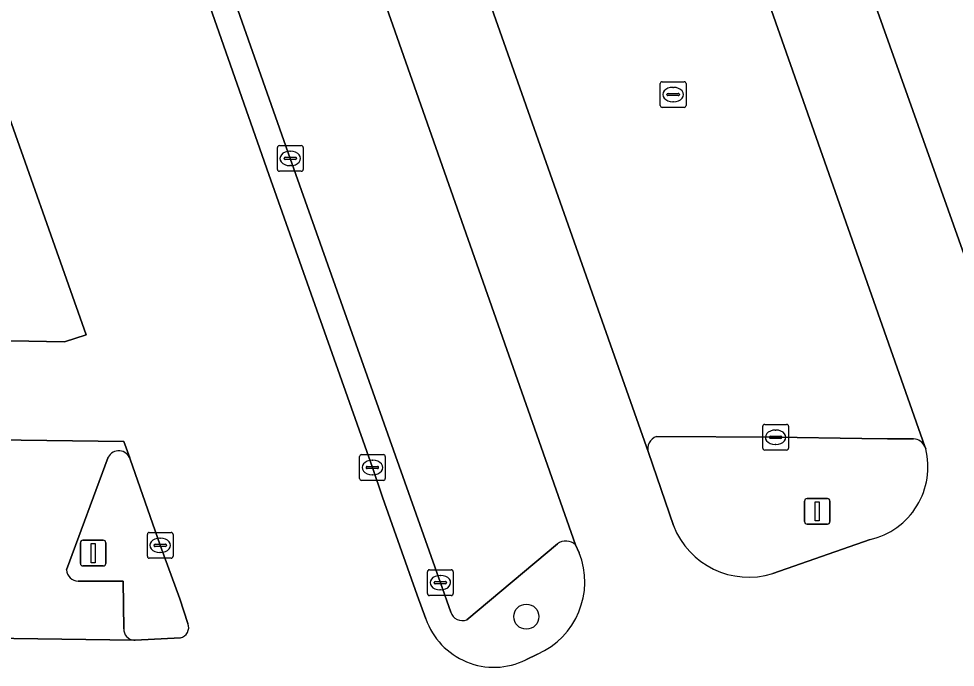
# Model space of a CAD drawing. Extents: x 157692 to 159674, y 381452 to 383291.
# Drawn here: x 159413.35 to 159449.75, y 382800.46 to 382825.68 of the extents above; entities that cross this region are included whole.
import ezdxf

# ---------------------------------------------------------------- set-up
doc = ezdxf.new("R2010")
doc.units = 0
for name, color, linetype in [('IMGEO_Boom', 7, 'Continuous'), ('IMGEO_Groenvoorziening', 7, 'Continuous'), ('IMGEO_Kolk', 7, 'Continuous'), ('IMGEO_Lichtmast', 7, 'Continuous'), ('IMGEO_Parkeervlak_gesloten', 7, 'Continuous'), ('IMGEO_Rijbaan_lokaal_gesloten', 7, 'Continuous'), ('IMGEO_Rioolput', 7, 'Continuous')]:
    doc.layers.add(name, color=color, linetype=linetype)

msp = doc.modelspace()

# ---------------------------------------------------------------- linework, layer by layer
at = {"layer": 'IMGEO_Boom'}
msp.add_circle((159433.079, 382802.426), 0.489, dxfattribs=at)
at = {"layer": 'IMGEO_Groenvoorziening'}
for points in [[(159421.465, 382843.729), (159420.732, 382845.835), (159418.11, 382844.928), (159414.635, 382843.713), (159423.073, 382819.626), (159427.096, 382808.227), (159427.492, 382807.071), (159428.837, 382803.267), (159429.171, 382802.34)], [(159430.139, 382802.6), (159429.737, 382803.748), (159423.905, 382820.247), (159417.389, 382838.749)], [(159448.134, 382809.345), (159447.117, 382809.336), (159446.117, 382809.357), (159442.77, 382809.403), (159438.137, 382809.435)], [(159437.823, 382808.804), (159438.795, 382805.967)], [(159448.602, 382808.952), (159448.57, 382809.043)], [(159416.828, 382808.625), (159415.206, 382804.247)], [(159419.605, 382803.114), (159418.849, 382805.201), (159417.677, 382808.556)], [(159434.291, 382805.262), (159430.764, 382802.299)], [(159435.137, 382804.913), (159434.992, 382805.221)], [(159442.659, 382804.106), (159446.442, 382805.426)], [(159415.662, 382803.806), (159417.406, 382803.808), (159417.428, 382801.957)], [(159419.928, 382802.16), (159419.605, 382803.114)], [(159417.827, 382801.51), (159417.851, 382801.509), (159417.876, 382801.509), (159419.631, 382801.598)], [(159433.056, 382800.741), (159433.508, 382800.968)]]:
    msp.add_lwpolyline(points, dxfattribs=at)
for centre, radius, start, end in [((159438.302, 382808.959), 0.503, 109.1116, 197.9765), ((159448.096, 382808.825), 0.521, 24.7133, 85.869), ((159417.239, 382808.419), 0.459, 17.3127, 153.3946), ((159445.795, 382808.247), 2.894, 282.911, 14.1064), ((159441.723, 382807.105), 3.142, 201.2422, 287.3246), ((159434.617, 382804.815), 0.553, 47.2161, 126.0893), ((159432.28, 382803.784), 3.072, 293.5669, 21.5589), ((159415.67, 382804.27), 0.464, 182.8561, 269.06), ((159430.601, 382802.759), 0.489, 199.0506, 289.5185), ((159431.826, 382803.271), 2.813, 199.3202, 295.9373), ((159417.857, 382801.938), 0.429, 177.4746, 266.0307), ((159419.533, 382802.009), 0.423, 283.3837, 20.9061)]:
    msp.add_arc(centre, radius, start, end, dxfattribs=at)
at = {"layer": 'IMGEO_Kolk'}
for p, q in [((159423.404, 382819.821), (159423.404, 382820.673)), ((159423.479, 382820.747), (159424.331, 382820.747)), ((159423.892, 382820.527), (159423.917, 382820.527)), ((159424.405, 382820.673), (159424.405, 382819.821)), ((159423.663, 382820.241), (159423.663, 382820.253)), ((159424.101, 382820.204), (159423.703, 382820.204)), ((159423.706, 382820.29), (159424.104, 382820.29)), ((159424.147, 382820.253), (159424.147, 382820.241)), ((159424.331, 382819.747), (159423.479, 382819.747)), ((159423.915, 382819.967), (159423.89, 382819.967)), ((159442.344, 382809.903), (159443.196, 382809.903)), ((159442.269, 382808.977), (159442.269, 382809.829)), ((159442.757, 382809.683), (159442.782, 382809.683)), ((159443.27, 382809.829), (159443.27, 382808.977)), ((159442.528, 382809.397), (159442.528, 382809.409)), ((159442.966, 382809.36), (159442.568, 382809.36)), ((159442.571, 382809.446), (159442.969, 382809.446)), ((159443.012, 382809.409), (159443.012, 382809.397)), ((159443.196, 382808.903), (159442.344, 382808.903)), ((159442.78, 382809.123), (159442.755, 382809.123)), ((159426.595, 382807.801), (159426.595, 382808.653)), ((159426.67, 382808.727), (159427.522, 382808.727)), ((159427.083, 382808.507), (159427.108, 382808.507)), ((159427.596, 382808.653), (159427.596, 382807.801)), ((159426.854, 382808.221), (159426.854, 382808.233)), ((159427.292, 382808.184), (159426.894, 382808.184)), ((159426.897, 382808.27), (159427.295, 382808.27)), ((159427.338, 382808.233), (159427.338, 382808.221)), ((159427.522, 382807.727), (159426.67, 382807.727)), ((159427.106, 382807.947), (159427.081, 382807.947)), ((159418.348, 382804.775), (159418.348, 382805.627)), ((159418.423, 382805.701), (159419.275, 382805.701)), ((159419.349, 382805.627), (159419.349, 382804.775)), ((159418.607, 382805.195), (159418.607, 382805.207)), ((159419.045, 382805.158), (159418.647, 382805.158)), ((159418.65, 382805.244), (159419.048, 382805.244)), ((159418.836, 382805.481), (159418.861, 382805.481)), ((159419.091, 382805.207), (159419.091, 382805.195)), ((159418.859, 382804.921), (159418.834, 382804.921)), ((159419.275, 382804.701), (159418.423, 382804.701)), ((159429.236, 382803.322), (159429.236, 382804.174)), ((159429.311, 382804.248), (159430.163, 382804.248)), ((159430.237, 382804.174), (159430.237, 382803.322)), ((159429.495, 382803.742), (159429.495, 382803.754)), ((159429.933, 382803.705), (159429.535, 382803.705)), ((159429.538, 382803.791), (159429.936, 382803.791)), ((159429.724, 382804.028), (159429.749, 382804.028)), ((159429.979, 382803.754), (159429.979, 382803.742)), ((159429.747, 382803.468), (159429.722, 382803.468)), ((159430.163, 382803.248), (159429.311, 382803.248))]:
    msp.add_line(p, q, dxfattribs=at)
for points in [[(159423.404, 382819.821), (159423.404, 382820.673)], [(159423.479, 382820.747), (159424.331, 382820.747)], [(159424.405, 382820.673), (159424.405, 382819.821)], [(159424.331, 382819.747), (159423.479, 382819.747)], [(159442.344, 382809.903), (159443.196, 382809.903)], [(159442.269, 382808.977), (159442.269, 382809.829)], [(159443.27, 382809.829), (159443.27, 382808.977)], [(159443.196, 382808.903), (159442.344, 382808.903)], [(159426.595, 382807.801), (159426.595, 382808.653)], [(159426.67, 382808.727), (159427.522, 382808.727)], [(159427.596, 382808.653), (159427.596, 382807.801)], [(159427.522, 382807.727), (159426.67, 382807.727)], [(159418.348, 382804.775), (159418.348, 382805.627)], [(159418.423, 382805.701), (159419.275, 382805.701)], [(159419.349, 382805.627), (159419.349, 382804.775)], [(159419.275, 382804.701), (159418.423, 382804.701)], [(159429.236, 382803.322), (159429.236, 382804.174)], [(159429.311, 382804.248), (159430.163, 382804.248)], [(159430.237, 382804.174), (159430.237, 382803.322)], [(159430.163, 382803.248), (159429.311, 382803.248)]]:
    msp.add_lwpolyline(points, dxfattribs=at)
for centre, radius, start, end in [((159423.481, 382820.671), 0.0765, 91.552, 178.448), ((159423.481, 382820.671), 0.0765, 91.552, 178.448), ((159424.329, 382820.671), 0.0765, 1.552, 88.448), ((159424.329, 382820.671), 0.0765, 1.552, 88.448), ((159423.703, 382820.25), 0.0403, 85.8775, 175.7526), ((159423.7, 382820.24), 0.0366, 178.938, 274.7102), ((159424.104, 382820.247), 0.043, 264.8664, 352.4533), ((159424.108, 382820.252), 0.0386, 1.7309, 96.639), ((159423.481, 382819.823), 0.0765, 181.552, 268.448), ((159423.481, 382819.823), 0.0765, 181.552, 268.448), ((159424.329, 382819.823), 0.0765, 271.552, 358.448), ((159424.329, 382819.823), 0.0765, 271.552, 358.448), ((159442.346, 382809.827), 0.0765, 91.552, 178.448), ((159442.346, 382809.827), 0.0765, 91.552, 178.448), ((159443.194, 382809.827), 0.0765, 1.552, 88.448), ((159443.194, 382809.827), 0.0765, 1.552, 88.448), ((159442.568, 382809.406), 0.0403, 85.8775, 175.7526), ((159442.565, 382809.396), 0.0366, 178.938, 274.7102), ((159442.969, 382809.403), 0.043, 264.8664, 352.4533), ((159442.973, 382809.408), 0.0386, 1.7309, 96.639), ((159442.346, 382808.979), 0.0765, 181.552, 268.448), ((159442.346, 382808.979), 0.0765, 181.552, 268.448), ((159443.194, 382808.979), 0.0765, 271.552, 358.448), ((159443.194, 382808.979), 0.0765, 271.552, 358.448), ((159426.672, 382808.651), 0.0765, 91.552, 178.448), ((159426.672, 382808.651), 0.0765, 91.552, 178.448), ((159427.52, 382808.651), 0.0765, 1.552, 88.448), ((159427.52, 382808.651), 0.0765, 1.552, 88.448), ((159426.894, 382808.23), 0.0403, 85.8775, 175.7526), ((159426.891, 382808.22), 0.0366, 178.938, 274.7102), ((159427.295, 382808.227), 0.043, 264.8664, 352.4533), ((159427.299, 382808.232), 0.0386, 1.7309, 96.639), ((159426.672, 382807.803), 0.0765, 181.552, 268.448), ((159426.672, 382807.803), 0.0765, 181.552, 268.448), ((159427.52, 382807.803), 0.0765, 271.552, 358.448), ((159427.52, 382807.803), 0.0765, 271.552, 358.448), ((159418.425, 382805.625), 0.0765, 91.552, 178.448), ((159418.425, 382805.625), 0.0765, 91.552, 178.448), ((159419.273, 382805.625), 0.0765, 1.552, 88.448), ((159419.273, 382805.625), 0.0765, 1.552, 88.448), ((159418.647, 382805.204), 0.0403, 85.8775, 175.7526), ((159418.644, 382805.194), 0.0366, 178.938, 274.7102), ((159419.048, 382805.201), 0.043, 264.8664, 352.4533), ((159419.052, 382805.206), 0.0386, 1.7309, 96.639), ((159418.425, 382804.777), 0.0765, 181.552, 268.448), ((159418.425, 382804.777), 0.0765, 181.552, 268.448), ((159419.273, 382804.777), 0.0765, 271.552, 358.448), ((159419.273, 382804.777), 0.0765, 271.552, 358.448), ((159429.313, 382804.172), 0.0765, 91.552, 178.448), ((159429.313, 382804.172), 0.0765, 91.552, 178.448), ((159430.161, 382804.172), 0.0765, 1.552, 88.448), ((159430.161, 382804.172), 0.0765, 1.552, 88.448), ((159429.535, 382803.751), 0.0403, 85.8775, 175.7526), ((159429.532, 382803.741), 0.0366, 178.938, 274.7102), ((159429.936, 382803.748), 0.043, 264.8664, 352.4533), ((159429.94, 382803.753), 0.0386, 1.7309, 96.639), ((159429.313, 382803.324), 0.0765, 181.552, 268.448), ((159429.313, 382803.324), 0.0765, 181.552, 268.448), ((159430.161, 382803.324), 0.0765, 271.552, 358.448), ((159430.161, 382803.324), 0.0765, 271.552, 358.448)]:
    msp.add_arc(centre, radius, start, end, dxfattribs=at)
for centre, major_axis, ratio, start_param, end_param in [((159423.891, 382820.247), (-0.387, 0.002), 0.722429, 4.712389, 7.853982), ((159423.916, 382820.247), (-0.39, 0.002), 0.717154, 1.570796, 4.712389), ((159442.756, 382809.403), (-0.387, 0.002), 0.722429, 4.712389, 7.853982), ((159442.781, 382809.403), (-0.39, 0.002), 0.717154, 1.570796, 4.712389), ((159427.082, 382808.227), (-0.387, 0.002), 0.722429, 4.712389, 7.853982), ((159427.107, 382808.227), (-0.39, 0.002), 0.717154, 1.570796, 4.712389), ((159418.835, 382805.201), (-0.387, 0.002), 0.722429, 4.712389, 7.853982), ((159418.86, 382805.201), (-0.39, 0.002), 0.717154, 1.570796, 4.712389), ((159429.723, 382803.748), (-0.387, 0.002), 0.722429, 4.712389, 7.853982), ((159429.748, 382803.748), (-0.39, 0.002), 0.717154, 1.570796, 4.712389)]:
    msp.add_ellipse(centre, major_axis=major_axis, ratio=ratio, start_param=start_param, end_param=end_param, dxfattribs=at)
at = {"layer": 'IMGEO_Lichtmast'}
for p, q in [((159443.991, 382807.022), (159444.781, 382807.022)), ((159444.781, 382807.022), (159443.991, 382807.022)), ((159443.891, 382806.122), (159443.891, 382806.922)), ((159443.891, 382806.922), (159443.891, 382806.122)), ((159444.881, 382806.922), (159444.881, 382806.122)), ((159444.881, 382806.122), (159444.881, 382806.922)), ((159444.781, 382806.022), (159443.991, 382806.022)), ((159443.991, 382806.022), (159444.781, 382806.022)), ((159415.745, 382804.498), (159415.745, 382805.298)), ((159415.745, 382805.298), (159415.745, 382804.498)), ((159415.845, 382805.398), (159416.635, 382805.398)), ((159416.635, 382805.398), (159415.845, 382805.398)), ((159416.735, 382805.298), (159416.735, 382804.498)), ((159416.735, 382804.498), (159416.735, 382805.298)), ((159416.635, 382804.398), (159415.845, 382804.398)), ((159415.845, 382804.398), (159416.635, 382804.398))]:
    msp.add_line(p, q, dxfattribs=at)
for points in [[(159444.311, 382806.897), (159444.461, 382806.897), (159444.461, 382806.147), (159444.311, 382806.147), (159444.311, 382806.897)], [(159416.165, 382805.273), (159416.315, 382805.273), (159416.315, 382804.523), (159416.165, 382804.523), (159416.165, 382805.273)]]:
    msp.add_lwpolyline(points, dxfattribs=at)
for centre, start, end in [((159443.991, 382806.922), 90, 180), ((159443.991, 382806.922), 90, 180), ((159444.781, 382806.922), 0, 90), ((159444.781, 382806.922), 360, 90), ((159443.991, 382806.122), 180, 270), ((159443.991, 382806.122), 180, 270), ((159444.781, 382806.122), 270, 0), ((159444.781, 382806.122), 270, 0), ((159415.845, 382805.298), 90, 180), ((159415.845, 382805.298), 90, 180), ((159416.635, 382805.298), 0, 90), ((159416.635, 382805.298), 360, 90), ((159415.845, 382804.498), 180, 270), ((159415.845, 382804.498), 180, 270), ((159416.635, 382804.498), 270, 0), ((159416.635, 382804.498), 270, 0)]:
    msp.add_arc(centre, 0.1, start, end, dxfattribs=at)
at = {"layer": 'IMGEO_Parkeervlak_gesloten'}
for points in [[(159438.551, 382848.989), (159452.631, 382809.356)], [(159448.57, 382809.043), (159435.066, 382847.467)], [(159425.106, 382844.906), (159437.823, 382808.804)], [(159434.992, 382805.221), (159421.465, 382843.729)], [(159417.389, 382838.749), (159423.905, 382820.247), (159429.737, 382803.748), (159430.139, 382802.6)], [(159371.986, 382813.914), (159415.128, 382813.114), (159415.966, 382813.388), (159412.369, 382823.546)], [(159417.677, 382808.556), (159417.672, 382808.602), (159417.438, 382809.241), (159376.494, 382809.768)], [(159438.137, 382809.435), (159442.77, 382809.403), (159446.117, 382809.357), (159447.117, 382809.336), (159448.134, 382809.345)], [(159415.206, 382804.247), (159416.828, 382808.625)], [(159430.764, 382802.299), (159434.291, 382805.262)], [(159417.428, 382801.957), (159417.406, 382803.808), (159415.662, 382803.806)], [(159377.69, 382802.073), (159417.827, 382801.51)]]:
    msp.add_lwpolyline(points, dxfattribs=at)
for centre, radius, start, end in [((159438.302, 382808.959), 0.503, 109.1116, 197.9765), ((159448.096, 382808.825), 0.521, 24.7133, 85.869), ((159417.239, 382808.419), 0.459, 17.3127, 153.3946), ((159434.617, 382804.815), 0.553, 47.2161, 126.0893), ((159415.67, 382804.27), 0.464, 182.8561, 269.06), ((159430.601, 382802.759), 0.489, 199.0506, 289.5185), ((159417.857, 382801.938), 0.429, 177.4746, 266.0307)]:
    msp.add_arc(centre, radius, start, end, dxfattribs=at)
at = {"layer": 'IMGEO_Rijbaan_lokaal_gesloten'}
for points in [[(159452.853, 382809.044), (159452.631, 382809.356), (159438.551, 382848.989), (159437.605, 382851.799), (159438.249, 382852.028), (159439.414, 382852.416), (159447.263, 382855.178), (159448.01, 382853.049), (159448.017, 382853.03), (159448.023, 382853.012), (159462.144, 382812.785)], [(159438.795, 382805.967), (159437.823, 382808.804), (159425.106, 382844.906), (159424.322, 382847.114), (159428.659, 382848.641), (159434, 382850.518), (159435.066, 382847.467)], [(159435.066, 382847.467), (159448.57, 382809.043), (159448.602, 382808.952)], [(159429.171, 382802.34), (159428.837, 382803.267), (159427.492, 382807.071), (159427.096, 382808.227), (159423.073, 382819.626), (159414.635, 382843.713), (159418.11, 382844.928), (159420.732, 382845.835), (159421.465, 382843.729)], [(159421.465, 382843.729), (159434.992, 382805.221), (159435.137, 382804.913)], [(159370.291, 382823.654), (159371.408, 382823.937), (159371.548, 382823.997), (159412.369, 382823.546), (159415.966, 382813.388)], [(159415.966, 382813.388), (159415.128, 382813.114), (159371.986, 382813.914)], [(159376.494, 382809.768), (159417.438, 382809.241), (159417.672, 382808.602), (159417.677, 382808.556), (159418.849, 382805.201), (159419.605, 382803.114)], [(159446.442, 382805.426), (159442.659, 382804.106)], [(159419.605, 382803.114), (159419.928, 382802.16)], [(159419.631, 382801.598), (159417.876, 382801.509), (159417.851, 382801.509), (159417.827, 382801.51), (159377.69, 382802.073), (159377.022, 382802.098)], [(159433.508, 382800.968), (159433.056, 382800.741)]]:
    msp.add_lwpolyline(points, dxfattribs=at)
for centre, radius, start, end in [((159445.795, 382808.247), 2.894, 282.911, 14.1064), ((159441.723, 382807.105), 3.142, 201.2422, 287.3246), ((159432.28, 382803.784), 3.072, 293.5669, 21.5589), ((159431.826, 382803.271), 2.813, 199.3202, 295.9373), ((159419.533, 382802.009), 0.423, 283.3837, 20.9061)]:
    msp.add_arc(centre, radius, start, end, dxfattribs=at)
at = {"layer": 'IMGEO_Rioolput'}
for p, q in [((159438.286, 382822.305), (159438.286, 382823.157)), ((159438.361, 382823.231), (159439.213, 382823.231)), ((159438.774, 382823.011), (159438.799, 382823.011)), ((159439.287, 382823.157), (159439.287, 382822.305)), ((159438.545, 382822.725), (159438.545, 382822.737)), ((159438.983, 382822.688), (159438.585, 382822.688)), ((159438.588, 382822.774), (159438.986, 382822.774)), ((159439.029, 382822.737), (159439.029, 382822.725)), ((159439.213, 382822.231), (159438.361, 382822.231)), ((159438.797, 382822.451), (159438.772, 382822.451))]:
    msp.add_line(p, q, dxfattribs=at)
for points in [[(159438.286, 382822.305), (159438.286, 382823.157)], [(159438.361, 382823.231), (159439.213, 382823.231)], [(159439.287, 382823.157), (159439.287, 382822.305)], [(159439.213, 382822.231), (159438.361, 382822.231)]]:
    msp.add_lwpolyline(points, dxfattribs=at)
for centre, radius, start, end in [((159438.363, 382823.155), 0.0765, 91.552, 178.448), ((159438.363, 382823.155), 0.0765, 91.552, 178.448), ((159439.211, 382823.155), 0.0765, 1.552, 88.448), ((159439.211, 382823.155), 0.0765, 1.552, 88.448), ((159438.585, 382822.734), 0.0403, 85.8775, 175.7526), ((159438.582, 382822.724), 0.0366, 178.938, 274.7102), ((159438.986, 382822.731), 0.043, 264.8664, 352.4533), ((159438.99, 382822.736), 0.0386, 1.7309, 96.639), ((159438.363, 382822.307), 0.0765, 181.552, 268.448), ((159438.363, 382822.307), 0.0765, 181.552, 268.448), ((159439.211, 382822.307), 0.0765, 271.552, 358.448), ((159439.211, 382822.307), 0.0765, 271.552, 358.448)]:
    msp.add_arc(centre, radius, start, end, dxfattribs=at)
for centre, major_axis, ratio, start_param, end_param in [((159438.773, 382822.731), (-0.387, 0.002), 0.722429, 4.712389, 7.853982), ((159438.798, 382822.731), (-0.39, 0.002), 0.717154, 1.570796, 4.712389)]:
    msp.add_ellipse(centre, major_axis=major_axis, ratio=ratio, start_param=start_param, end_param=end_param, dxfattribs=at)

doc.saveas('drawing.dxf')
